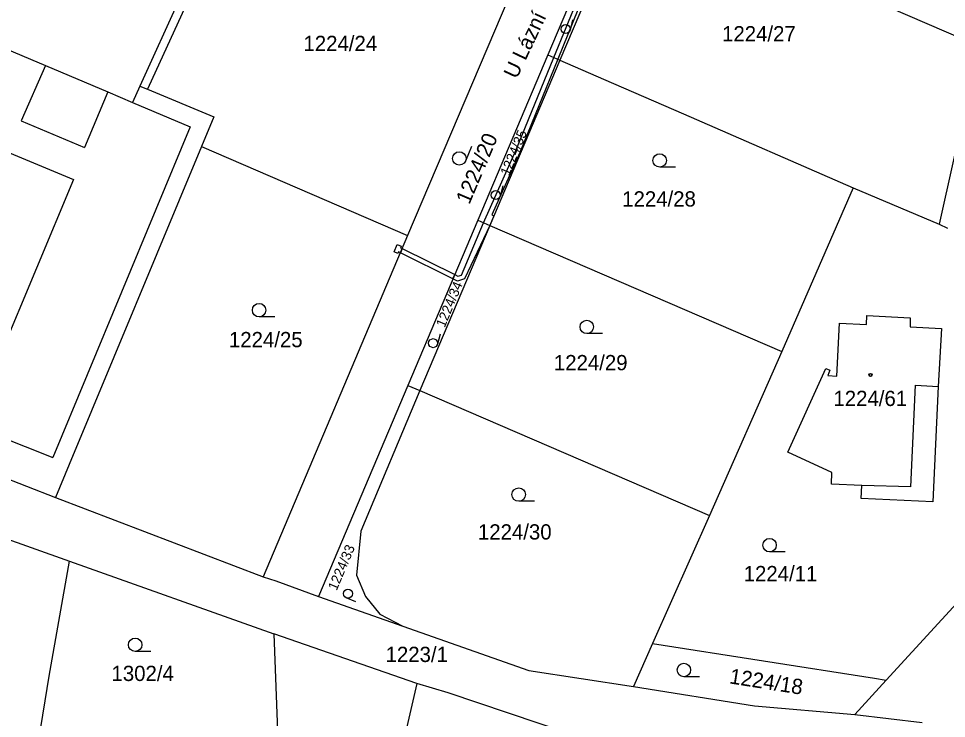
# Model space of a CAD drawing. Extents: x -593183 to -588034, y -1130415 to -1124994.
# Drawn here: x -590647.1 to -590543.6, y -1129242.7 to -1129164.6 of the extents above; entities that cross this region are included whole.
import ezdxf

# ---------------------------------------------------------------- set-up
doc = ezdxf.new("R2010")
doc.units = 0
for name, color, linetype in [('Vrstva 1', 7, 'Continuous'), ('Vrstva 15', 7, 'Continuous'), ('Vrstva 18', 7, 'Continuous'), ('Vrstva 19', 7, 'Continuous'), ('Vrstva 25', 7, 'Continuous'), ('Vrstva 27', 7, 'Continuous'), ('Vrstva 4', 7, 'Continuous')]:
    doc.layers.add(name, color=color, linetype=linetype)

msp = doc.modelspace()

# ---------------------------------------------------------------- linework, layer by layer
at = {"layer": 'Vrstva 1'}
for p, q in [((-590622.39, -1129147.63), (-590633.52, -1129172.16)), ((-590621.47, -1129148.02), (-590632.69, -1129172.5)), ((-590580.22, -1129150.26), (-590588.03, -1129168.69)), ((-590578.89, -1129150.83), (-590586.69, -1129169.27)), ((-590578.89, -1129150.83), (-590539.97, -1129167.7)), ((-590591.71, -1129160.72), (-590603.66, -1129188.84)), ((-590649.36, -1129167.63), (-590644.04, -1129169.88)), ((-590539.97, -1129167.7), (-590544.38, -1129187.56)), ((-590588.03, -1129168.69), (-590595.84, -1129187.13)), ((-590588.03, -1129168.69), (-590586.69, -1129169.27)), ((-590644.04, -1129169.88), (-590637.11, -1129172.82)), ((-590586.69, -1129169.27), (-590594.5, -1129187.71)), ((-590586.69, -1129169.27), (-590581.82, -1129171.39)), ((-590581.82, -1129171.39), (-590572.91, -1129175.26)), ((-590637.11, -1129172.82), (-590634.35, -1129173.98)), ((-590633.52, -1129172.16), (-590632.69, -1129172.5)), ((-590632.69, -1129172.5), (-590625.27, -1129175.59)), ((-590634.35, -1129173.98), (-590627.9, -1129176.72)), ((-590625.27, -1129175.59), (-590626.64, -1129178.89)), ((-590572.91, -1129175.26), (-590553.97, -1129183.5)), ((-590627.9, -1129176.72), (-590643.25, -1129213.6)), ((-590626.64, -1129178.89), (-590641.4, -1129214.37)), ((-590626.64, -1129178.89), (-590603.66, -1129188.84)), ((-590553.97, -1129183.5), (-590561.92, -1129201.77)), ((-590553.97, -1129183.5), (-590544.38, -1129187.56)), ((-590595.84, -1129187.13), (-590603.64, -1129205.55)), ((-590595.84, -1129187.13), (-590594.5, -1129187.71)), ((-590544.38, -1129187.56), (-590543.46, -1129188.01)), ((-590594.5, -1129187.71), (-590602.29, -1129206.13)), ((-590594.5, -1129187.71), (-590561.92, -1129201.77)), ((-590603.66, -1129188.84), (-590619.77, -1129226.89)), ((-590552.49, -1129198.77), (-590552.43, -1129197.75)), ((-590552.43, -1129197.75), (-590547.6, -1129198.02)), ((-590555.8, -1129204.51), (-590555.5, -1129198.6)), ((-590555.5, -1129198.6), (-590552.49, -1129198.77)), ((-590547.6, -1129198.02), (-590547.6, -1129199.01)), ((-590547.6, -1129199.01), (-590544.12, -1129199.2)), ((-590544.12, -1129199.2), (-590544.47, -1129205.66)), ((-590685.78, -1129201.35), (-590642.94, -1129218.06)), ((-590561.92, -1129201.77), (-590569.98, -1129220.06)), ((-590561.25, -1129213), (-590557.03, -1129203.68)), ((-590557.03, -1129203.68), (-590556.57, -1129203.86)), ((-590556.57, -1129203.86), (-590556.8, -1129204.46)), ((-590556.8, -1129204.46), (-590555.8, -1129204.51)), ((-590603.64, -1129205.55), (-590613.61, -1129229.08)), ((-590602.29, -1129206.13), (-590608.89, -1129221.79)), ((-590603.64, -1129205.55), (-590602.29, -1129206.13)), ((-590602.29, -1129206.13), (-590569.98, -1129220.06)), ((-590544.47, -1129205.66), (-590545.08, -1129218.52)), ((-590692.54, -1129206.97), (-590641.36, -1129225.14)), ((-590653.54, -1129209.47), (-590643.25, -1129213.6)), ((-590556.33, -1129215.25), (-590561.25, -1129213)), ((-590526.77, -1129212.75), (-590550.27, -1129238.43)), ((-590641.4, -1129214.37), (-590642.94, -1129218.06)), ((-590556.37, -1129216.57), (-590556.33, -1129215.25)), ((-590553.02, -1129216.7), (-590556.37, -1129216.57)), ((-590553.09, -1129218.18), (-590553.02, -1129216.7)), ((-590642.94, -1129218.06), (-590619.77, -1129226.89)), ((-590545.08, -1129218.52), (-590553.09, -1129218.18)), ((-590569.98, -1129220.06), (-590576.35, -1129234.33)), ((-590608.89, -1129221.79), (-590609.35, -1129226.73)), ((-590643.63, -1129237.97), (-590641.36, -1129225.14)), ((-590641.36, -1129225.14), (-590618.59, -1129233.25)), ((-590619.77, -1129226.89), (-590618.37, -1129227.36)), ((-590609.35, -1129226.73), (-590608.37, -1129229.1)), ((-590618.37, -1129227.36), (-590613.61, -1129229.08)), ((-590613.61, -1129229.08), (-590604.18, -1129232.42)), ((-590608.37, -1129229.1), (-590606.75, -1129231.05)), ((-590606.75, -1129231.05), (-590604.18, -1129232.42)), ((-590604.18, -1129232.42), (-590590.16, -1129237.35)), ((-590602.65, -1129238.81), (-590618.59, -1129233.25)), ((-590618.59, -1129233.25), (-590617.32, -1129266.35)), ((-590576.35, -1129234.33), (-590578.48, -1129239.15)), ((-590576.35, -1129234.33), (-590551.6, -1129238.22)), ((-590645.35, -1129248.57), (-590643.63, -1129237.97)), ((-590590.16, -1129237.35), (-590578.48, -1129239.15)), ((-590551.6, -1129238.22), (-590550.27, -1129238.43)), ((-590602.65, -1129238.81), (-590604.77, -1129247.94)), ((-590599.14, -1129239.85), (-590602.65, -1129238.81)), ((-590578.48, -1129239.15), (-590564.98, -1129241.29)), ((-590550.27, -1129238.43), (-590553.78, -1129242.26)), ((-590585.68, -1129244.39), (-590599.14, -1129239.85)), ((-590564.98, -1129241.29), (-590553.78, -1129242.26)), ((-590553.78, -1129242.26), (-590546.29, -1129243.13))]:
    msp.add_line(p, q, dxfattribs=at)
at = {"layer": 'Vrstva 25'}
for p, q in [((-590585.27, -1129164.79), (-590585.55, -1129165.93)), ((-590596.53, -1129178.92), (-590597.21, -1129180.53)), ((-590573.8, -1129181.21), (-590575.55, -1129181.21)), ((-590593.06, -1129183.31), (-590593.34, -1129184.45)), ((-590618.48, -1129197.91), (-590620.23, -1129197.91)), ((-590600.05, -1129199.82), (-590600.33, -1129200.96)), ((-590581.93, -1129199.78), (-590583.68, -1129199.78)), ((-590589.52, -1129218.48), (-590591.27, -1129218.48)), ((-590561.54, -1129224.12), (-590563.29, -1129224.12)), ((-590609.43, -1129229.68), (-590610.51, -1129229.23)), ((-590632.3, -1129235.23), (-590634.05, -1129235.23)), ((-590571.1, -1129238.04), (-590572.85, -1129238.04))]:
    msp.add_line(p, q, dxfattribs=at)
for centre, radius in [((-590586.04, -1129165.81), 0.503), ((-590597.9, -1129180.24), 0.75), ((-590575.55, -1129180.46), 0.75), ((-590593.83, -1129184.33), 0.503), ((-590620.23, -1129197.16), 0.75), ((-590583.68, -1129199.03), 0.75), ((-590600.82, -1129200.84), 0.503), ((-590552.04, -1129204.39), 0.175), ((-590552.04, -1129204.39), 0.15), ((-590591.27, -1129217.73), 0.75), ((-590563.29, -1129223.37), 0.75), ((-590610.32, -1129228.77), 0.503), ((-590634.05, -1129234.48), 0.75), ((-590572.85, -1129237.29), 0.75)]:
    msp.add_circle(centre, radius, dxfattribs=at)
at = {"layer": 'Vrstva 27'}
for p, q in [((-590587.35, -1129168.98), (-590582.12, -1129156.22)), ((-590581.74, -1129156.43), (-590586.92, -1129169.17)), ((-590591.61, -1129179.37), (-590587.35, -1129168.98)), ((-590586.92, -1129169.17), (-590591.15, -1129179.57)), ((-590595.18, -1129187.42), (-590591.61, -1129179.37)), ((-590591.15, -1129179.57), (-590594.26, -1129186.53)), ((-590594.04, -1129186.63), (-590594.5, -1129187.71)), ((-590594.26, -1129186.53), (-590594.04, -1129186.63)), ((-590597.67, -1129193.26), (-590595.18, -1129187.42)), ((-590594.5, -1129187.71), (-590597.31, -1129193.68)), ((-590605.18, -1129190.66), (-590604.83, -1129189.83)), ((-590604.75, -1129190.84), (-590605.18, -1129190.66)), ((-590604.83, -1129189.83), (-590604.39, -1129190.02)), ((-590604.67, -1129190.66), (-590604.75, -1129190.84)), ((-590604.47, -1129190.76), (-590604.67, -1129190.66)), ((-590604.39, -1129190.02), (-590604.47, -1129190.2)), ((-590604.47, -1129190.2), (-590604.28, -1129190.3)), ((-590604.28, -1129190.3), (-590604.47, -1129190.76)), ((-590604.47, -1129190.76), (-590604.28, -1129190.3)), ((-590598.61, -1129193.66), (-590604.47, -1129190.76)), ((-590604.28, -1129190.3), (-590598.41, -1129193.2)), ((-590598.41, -1129193.2), (-590598.61, -1129193.66)), ((-590598.61, -1129193.66), (-590598.41, -1129193.2)), ((-590598.09, -1129193.92), (-590598.61, -1129193.66)), ((-590598.41, -1129193.2), (-590598.05, -1129193.38)), ((-590597.31, -1129193.68), (-590598.09, -1129193.92)), ((-590598.05, -1129193.38), (-590597.67, -1129193.26))]:
    msp.add_line(p, q, dxfattribs=at)
at = {"layer": 'Vrstva 4'}
for p, q in [((-590644.04, -1129169.88), (-590646.75, -1129176.06)), ((-590637.11, -1129172.82), (-590639.7, -1129179.01)), ((-590633.52, -1129172.16), (-590634.35, -1129173.98)), ((-590646.75, -1129176.06), (-590639.7, -1129179.01)), ((-590650.4, -1129178.64), (-590640.94, -1129182.6)), ((-590640.94, -1129182.6), (-590649.21, -1129202.35)), ((-590547.52, -1129216.88), (-590547.03, -1129205.54)), ((-590547.03, -1129205.54), (-590544.47, -1129205.66)), ((-590547.52, -1129216.88), (-590553.02, -1129216.7))]:
    msp.add_line(p, q, dxfattribs=at)

# ---------------------------------------------------------------- texts
at = {"layer": 'Vrstva 15'}
msp.add_text('U Lázní', height=1.7, rotation=64.6202, dxfattribs=at).set_placement((-590591.5, -1129171.46))
at = {"layer": 'Vrstva 18'}
for s, p in [('1224/27', (-590568.59, -1129167.18)), ('1224/24', (-590615.28, -1129168.26)), ('1224/28', (-590579.73, -1129185.6)), ('1224/25', (-590623.59, -1129201.29)), ('1224/29', (-590587.35, -1129203.86)), ('1224/30', (-590595.82, -1129222.74)), ('1224/11', (-590566.18, -1129227.39)), ('1223/1', (-590606.12, -1129236.4)), ('1302/4', (-590636.69, -1129238.52))]:
    msp.add_text(s, height=1.7, dxfattribs=at).set_placement(p)
for s, height, rotation, p in [('1224/35', 1.1, 67.3433, (-590592.36, -1129182.25)), ('1224/20', 1.7, 66.9762, (-590596.78, -1129185.45)), ('1224/34', 1.1, 67.5173, (-590599.53, -1129199.17)), ('1224/33', 1.1, 67.037, (-590611.58, -1129228.51)), ('1224/18', 1.7, 351.0678, (-590567.84, -1129238.78))]:
    msp.add_text(s, height=height, rotation=rotation, dxfattribs=at).set_placement(p)
at = {"layer": 'Vrstva 19'}
msp.add_text('1224/61', height=1.7, dxfattribs=at).set_placement((-590556.17, -1129207.85))

doc.saveas('drawing.dxf')
